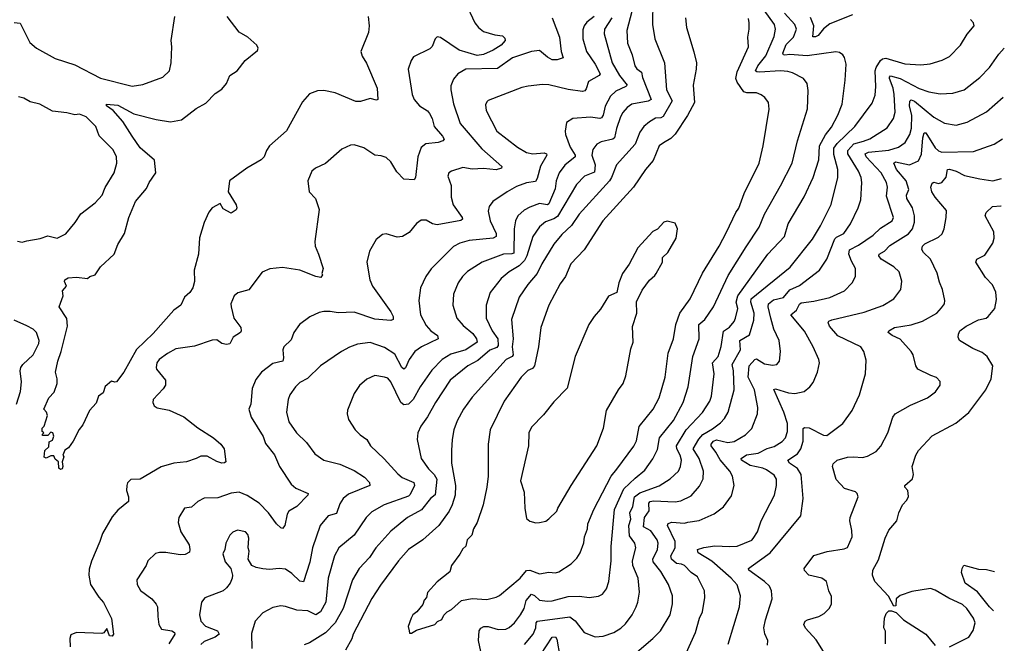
# Model space of a CAD drawing. Extents: x 1954683 to 2060285, y 904798 to 1016299.
# Tile 458 of 472: x 2053750 to 2059917, y 990047 to 993954. Entities that reach past the tile are written whole.
import ezdxf

# ---------------------------------------------------------------- set-up
doc = ezdxf.new("R2010")
doc.units = 0

msp = doc.modelspace()

# ---------------------------------------------------------------- linework, layer by layer
at = {"layer": '0CON10XD'}
for points in [[(2056540, 994065), (2056600, 993935), (2056624.4, 993905), (2056655, 993881.2), (2056725, 993860), (2056774.2, 993854.2), (2056788, 993838), (2056790, 993825), (2056765.8, 993795), (2056715, 993763.9), (2056655, 993735.8), (2056615, 993730.4), (2056503, 993763), (2056385, 993842.5), (2056365, 993846), (2056352, 993835), (2056332.7, 993787.3), (2056319.1, 993770.9), (2056217.3, 993722.7), (2056200.9, 993699.1), (2056183.3, 993645), (2056209.1, 993485), (2056221.5, 993455), (2056253.3, 993415), (2056303.3, 993383.3), (2056317.2, 993367.2), (2056332.9, 993335), (2056346.2, 993285), (2056399.2, 993225), (2056408, 993205), (2056400, 993195), (2056370, 993185), (2056293.2, 993176.8), (2056265.4, 993154.6), (2056243.6, 993095), (2056230, 992965), (2056219.7, 992950.3), (2056155, 992956.2), (2056112, 993002), (2056073.7, 993063.7), (2056045, 993090), (2056015, 993102), (2055975, 993106.2), (2055905, 993152), (2055845, 993170), (2055822.7, 993167.3), (2055767.7, 993142.3), (2055666.1, 993053.9), (2055602.5, 993025), (2055578.8, 993005), (2055553.8, 992945), (2055563.3, 992875), (2055603.6, 992833.6), (2055626.2, 992765), (2055597.5, 992565), (2055600.8, 992535), (2055620.8, 992485), (2055651.2, 992395), (2055643.3, 992365), (2055646.7, 992355), (2055635, 992340), (2055605, 992344.6), (2055505, 992384.6), (2055395, 992401.1), (2055315.8, 992394.2), (2055268.3, 992371.7), (2055185, 992262.5), (2055116.1, 992243.9), (2055092.5, 992225), (2055071.2, 992175), (2055074, 992155), (2055092, 992085), (2055135.5, 992025.5), (2055138, 992005), (2055133.3, 991995), (2055086, 991965), (2055065.8, 991924.2), (2055045, 991918.8), (2055016.1, 991926.1), (2054985, 991948), (2054955, 991946), (2054845, 991909.2), (2054727.7, 991892.3), (2054675, 991864), (2054623.3, 991825), (2054608.8, 991805), (2054604, 991775), (2054606, 991765), (2054663.8, 991695), (2054664, 991665), (2054648.7, 991641.3), (2054585.6, 991575), (2054583.5, 991555), (2054591.1, 991535), (2054611.8, 991521.8), (2054685, 991508.5), (2054776.8, 991466.8), (2054865, 991397.9), (2054964.3, 991335), (2055010, 991295), (2055031.2, 991265), (2055040, 991185), (2055032.3, 991177.7), (2055015, 991175.8), (2054985, 991185.7), (2054925, 991220), (2054885, 991220.8), (2054855, 991204.2), (2054795, 991184.3), (2054715.9, 991175.9), (2054635, 991152.5), (2054505, 991076.2), (2054445, 991073.3), (2054425, 991052.5), (2054420, 991035), (2054418.8, 991005), (2054431.2, 990965), (2054431.2, 990935), (2054365, 990881.2), (2054329.7, 990840.3), (2054267.5, 990735), (2054252.2, 990685), (2054199.1, 990560.9), (2054185, 990512.5), (2054182.5, 990475), (2054192.5, 990415), (2054245, 990336.2), (2054275, 990303.8), (2054325, 990202.5), (2054337.5, 990105), (2054328.8, 990091.2), (2054312.5, 990095), (2054295, 990140), (2054276.4, 990113.6), (2054265, 990108.8), (2054105, 990114.6), (2054070, 990100), (2054063, 990077), (2054066.1, 990025)], [(2057716.2, 994075), (2057713.6, 993925), (2057729.1, 993835), (2057787.9, 993685), (2057801.1, 993515), (2057836.8, 993445), (2057781.4, 993348.6), (2057765, 993339.5), (2057732.8, 993337.2), (2057695.6, 993315), (2057659.5, 993285), (2057635, 993249.2), (2057605, 993174.4), (2057488.2, 993045), (2057457.2, 992965), (2057443.4, 992945), (2057254.6, 992735), (2057205.7, 992664.3), (2057145, 992608.9), (2057095, 992548.1), (2057019.5, 992425), (2056992.1, 992365), (2056932.5, 992295), (2056877.5, 992215), (2056830.9, 992075), (2056841.6, 991955), (2056834.3, 991905), (2056840.5, 991855), (2056834.4, 991844.4), (2056797.7, 991825), (2056585, 991589.4), (2056530.5, 991515), (2056489.5, 991440.5), (2056470, 991385), (2056457.8, 991325), (2056454.4, 991255), (2056455.5, 991175), (2056478.8, 991035), (2056477.1, 990975), (2056459.1, 990915), (2056439.5, 990875), (2056374.3, 990785), (2056275.6, 990695), (2056185, 990635.7), (2056123.5, 990565), (2056009.5, 990410.5), (2055955, 990327.1), (2055838.2, 990105), (2055830, 990075), (2055790, 990005)], [(2055932.9, 993975), (2055938.8, 993915), (2055934, 993875), (2055886, 993755), (2055894.3, 993725), (2055921.1, 993681.1), (2055988, 993525), (2055992.5, 993455), (2055985, 993450), (2055945, 993460.8), (2055885, 993442.5), (2055855, 993442.7), (2055725.3, 993495.3), (2055655, 993510), (2055615, 993508.1), (2055565, 993489.2), (2055520.3, 993439.7), (2055421.7, 993258.3), (2055314.5, 993165), (2055295.5, 993135), (2055281.1, 993095), (2055262.9, 993077.1), (2055171.9, 993025), (2055064.5, 992945), (2055055.5, 992875), (2055105.7, 992795), (2055110, 992775), (2055105, 992763.3), (2055075, 992742.5), (2055025, 992769.2), (2055005, 992803.3), (2054955, 992775.6), (2054935, 992748.9), (2054905, 992684.2), (2054876.9, 992586.9), (2054868.7, 992485), (2054841.6, 992385), (2054844.7, 992315), (2054835, 992274.3), (2054815, 992245.8), (2054782, 992215), (2054758, 992165), (2054715, 992134.4), (2054585, 991988.2), (2054481.2, 991888.8), (2054401.1, 991745), (2054356.2, 991685), (2054345, 991682.5), (2054325, 991690), (2054284.1, 991655.9), (2054273, 991617), (2054243.9, 991596.1), (2054228.3, 991551.7), (2054187.5, 991505), (2054145, 991416.7), (2054123, 991387), (2054085, 991314), (2054055, 991271.2), (2054031.7, 991258.3), (2054020, 991225), (2054026.2, 991216.2), (2054016.2, 991185), (2054020, 991155), (2054015, 991140.8), (2054005, 991136), (2053994.1, 991144.1), (2053993.3, 991183.3), (2053971.2, 991201.2), (2053962.5, 991222.5), (2053945, 991221.2), (2053915, 991207.5), (2053903.6, 991213.6), (2053907.5, 991255), (2053931.7, 991278.3), (2053935, 991310), (2053955, 991320), (2053962.5, 991345), (2053957.5, 991365), (2053945, 991370), (2053925, 991350), (2053895, 991350), (2053890, 991355), (2053900, 991365), (2053890, 991375), (2053890, 991395), (2053902.5, 991407.5), (2053923.3, 991475), (2053916.7, 991495), (2053900, 991515), (2053932.5, 991585), (2053965, 991620), (2053983.3, 991675), (2053983.8, 991705), (2053974.4, 991745), (2053987.8, 991815), (2054010, 991875), (2054050, 992035), (2054045, 992082.5), (2053996.7, 992155), (2054022.5, 992225), (2054017.5, 992255), (2054042.5, 992285), (2054030, 992315), (2054033.3, 992325), (2054053.6, 992336.4), (2054105, 992341.4), (2054175, 992333.3), (2054190, 992345), (2054223.4, 992356.6), (2054255, 992405.8), (2054341.9, 992485), (2054365, 992546.2), (2054406.7, 992615), (2054432.5, 992715), (2054474.5, 992815), (2054543.8, 992896.2), (2054560.9, 992935), (2054602.8, 992995), (2054593.3, 993075), (2054505, 993151.5), (2054454.8, 993224.8), (2054395, 993316.9), (2054334.5, 993384.5), (2054292.5, 993415), (2054293.3, 993425), (2054365, 993418.2), (2054464.5, 993364.5), (2054605, 993329.4), (2054695, 993313.8), (2054763.4, 993326.6), (2054855, 993397.8), (2054915, 993432.2), (2054975, 993491.9), (2055015, 993520), (2055044.7, 993555.3), (2055065.7, 993605), (2055111.4, 993635), (2055161.6, 993698.4), (2055238.9, 993761.1), (2055242.9, 993775), (2055235.8, 993795), (2055178.6, 993845), (2055125, 993876.9), (2055049.4, 993975)], [(2057085.6, 993965), (2057130.9, 993845), (2057141.9, 993755), (2057153.3, 993715), (2057116.5, 993703.5), (2057085, 993703.5), (2057055, 993719.4), (2057005, 993760.4), (2056955.9, 993754.1), (2056837.1, 993715), (2056741.7, 993648.2), (2056545, 993644.5), (2056494.6, 993615.4), (2056467.6, 993582.4), (2056450.9, 993539.1), (2056450, 993515), (2056467.9, 993427.9), (2056508.2, 993305), (2056644.2, 993145), (2056770, 993035), (2056768.8, 993025), (2056735, 993013.2), (2056655, 993021.3), (2056585, 993018.8), (2056525, 993027.5), (2056453.6, 993006.4), (2056438.8, 992995), (2056432, 992975), (2056452.2, 992915), (2056453.3, 992843.3), (2056465.9, 992795), (2056520.5, 992715), (2056522.5, 992705), (2056513.5, 992696.5), (2056365, 992669.5), (2056335, 992675.6), (2056295, 992698.6), (2056265, 992699.4), (2056235, 992678), (2056188.6, 992621.4), (2056146.7, 992595), (2056115, 992591.4), (2056045, 992612.5), (2056022.4, 992607.6), (2055983.6, 992576.4), (2055940.8, 992505), (2055924.2, 992435), (2055942.9, 992325), (2055960.6, 992285), (2056075.4, 992125), (2056088.5, 992095), (2056088.8, 992075), (2056075, 992070), (2055975, 992078.1), (2055845, 992121.8), (2055745, 992116.9), (2055695, 992126.9), (2055654.2, 992125.8), (2055625, 992120.8), (2055566.6, 992093.4), (2055502, 992045), (2055466, 991995), (2055450.7, 991949.3), (2055404.2, 991905), (2055397.1, 991885), (2055402.2, 991835), (2055398, 991815), (2055335, 991800), (2055265, 991745.6), (2055228.9, 991701.1), (2055206.6, 991643.4), (2055196.9, 991545), (2055184.2, 991515), (2055199.2, 991465), (2055275, 991342), (2055288.8, 991298.8), (2055345, 991227.5), (2055376.7, 991155), (2055450, 991045), (2055478.8, 991018.8), (2055556.2, 990985), (2055554, 990975), (2055485, 990904.4), (2055435, 990875.8), (2055424.5, 990855.5), (2055410, 990785), (2055395, 990766.7), (2055385, 990770), (2055358.9, 990795), (2055309.2, 990865), (2055250, 990925), (2055175, 990973.6), (2055125, 990993.3), (2055075, 990986.9), (2054990.9, 990959.1), (2054904.3, 990955.7), (2054865, 990936), (2054825, 990900), (2054782.5, 990895), (2054746, 990835), (2054742.5, 990805), (2054758.6, 990745), (2054810.8, 990665), (2054815.9, 990634.1), (2054812.3, 990617.7), (2054785.6, 990604.4), (2054755, 990600.6), (2054664.3, 990615.7), (2054625, 990615.8), (2054601.1, 990608.9), (2054552, 990565), (2054542, 990535), (2054484, 990445), (2054485.8, 990415), (2054507.1, 990377.1), (2054576.4, 990326.4), (2054605, 990293.3), (2054612.5, 990275), (2054614.3, 990215.7), (2054620.8, 990165), (2054638.8, 990135), (2054702.5, 990125), (2054720, 990115), (2054720.8, 990105), (2054684.4, 990045)], [(2054646, 993594), (2054687, 993633), (2054698, 993685), (2054702, 993785), (2054698, 993825), (2054722, 993975)], [(2057347.9, 993975), (2057301.3, 993938.7), (2057284.6, 993915), (2057278.3, 993891.7), (2057278, 993835), (2057300.9, 993755), (2057355.2, 993675.2), (2057386.5, 993615), (2057380, 993605), (2057313.8, 993566.2), (2057298.2, 993521.8), (2057290.8, 993509.2), (2057275, 993504.6), (2057185, 993517.8), (2057065, 993546.9), (2057025, 993548.6), (2056935, 993537.1), (2056895, 993530), (2056685, 993448), (2056675, 993438.8), (2056668.3, 993421.7), (2056671.4, 993385), (2056738.8, 993255), (2056868, 993155), (2056925, 993122.7), (2056964.2, 993114.2), (2057035, 993119.6), (2057049.2, 993115), (2057052.2, 993105), (2057012.4, 993037.6), (2056991.3, 992958.7), (2056980.4, 992939.6), (2056925, 992932.9), (2056861.5, 992908.5), (2056803.3, 992876.7), (2056712.5, 992815), (2056690.6, 992785), (2056683.5, 992755), (2056696.9, 992695), (2056734.1, 992615), (2056734.4, 992595), (2056715, 992584.6), (2056565, 992570), (2056506, 992554), (2056467.3, 992532.7), (2056326.3, 992393.7), (2056293.6, 992346.4), (2056261.4, 992275), (2056250.6, 992195), (2056259.5, 992105), (2056295, 992039.2), (2056325.3, 992005.3), (2056366.9, 991975), (2056371.4, 991955), (2056265.8, 991905), (2056224.7, 991875.3), (2056188.7, 991825), (2056166.9, 991773.1), (2056155, 991765.5), (2056143.1, 991775), (2056098.9, 991858.9), (2056035, 991901.5), (2055945, 991931.8), (2055865, 991920.5), (2055815, 991903.3), (2055764.7, 991875.3), (2055633.8, 991785), (2055552.8, 991707.2), (2055505, 991680.6), (2055478.1, 991655), (2055441.4, 991605), (2055431.4, 991575), (2055420, 991495), (2055435.8, 991435), (2055484, 991365), (2055547.1, 991305), (2055599.2, 991235), (2055655, 991195.6), (2055755, 991169.1), (2055845, 991129.6), (2055908.8, 991088.8), (2055940.8, 991055), (2055943.8, 991035), (2055808.3, 990981.7), (2055775, 990954.2), (2055755, 990921.2), (2055735, 990860), (2055682.9, 990845), (2055632.7, 990785), (2055584.2, 990645), (2055566.2, 990555), (2055527.2, 990432.8), (2055505, 990435.6), (2055455, 990485.6), (2055415, 990510.9), (2055375, 990516.9), (2055315, 990509.1), (2055273.2, 990513.2), (2055231.7, 990521.7), (2055204.2, 990534.2), (2055181.2, 990575), (2055186.7, 990625), (2055180, 990645), (2055184.4, 990705), (2055179.1, 990729.1), (2055165, 990745.7), (2055115, 990756.9), (2055085, 990742.9), (2055065, 990723.8), (2055040.6, 990675), (2055035.6, 990635), (2055023.1, 990606.9), (2055037, 990557), (2055071.2, 990515), (2055082, 990475), (2055081.2, 990455), (2055067.5, 990425), (2055045.7, 990395), (2055023.3, 990376.7), (2054908.8, 990331.2), (2054887.5, 990305), (2054876.9, 990225), (2054883.8, 990185), (2054913.1, 990155), (2054989.4, 990125), (2054998.5, 990105), (2054973.9, 990086.1), (2054905, 990057.7), (2054885, 990039.4)], [(2057458.1, 993965), (2057413.2, 993895), (2057410.4, 993865), (2057461.2, 993685), (2057506.2, 993605), (2057554.5, 993545), (2057545.7, 993535), (2057485, 993506.8), (2057450.4, 993475), (2057417.4, 993412.6), (2057404.7, 993355.2), (2057395, 993339.5), (2057384.6, 993335.4), (2057325, 993344.6), (2057215.6, 993334.4), (2057175, 993310), (2057165.8, 993255.8), (2057168.1, 993235), (2057198.7, 993155), (2057229.6, 993105), (2057228.2, 993095), (2057165, 993043.6), (2057129.2, 992995), (2057110, 992945), (2057103.7, 992895), (2057065, 992800), (2057055, 992794.7), (2057006.5, 992803.5), (2056945, 992780.4), (2056909.1, 992760.9), (2056871.1, 992725), (2056855.4, 992694.6), (2056846.1, 992643.9), (2056845, 992492.3), (2056833.3, 992486.7), (2056780, 992485), (2056645.8, 992435), (2056555, 992377.1), (2056522.9, 992345), (2056496.9, 992305), (2056466.5, 992235), (2056463.5, 992165), (2056487.1, 992085), (2056528.4, 992038.4), (2056589.2, 991989.2), (2056611.6, 991955), (2056616.2, 991935), (2056545, 991886.9), (2056450.3, 991859.7), (2056396.2, 991825), (2056331.7, 991758.3), (2056258.5, 991655), (2056214.8, 991575.2), (2056185, 991544.6), (2056155, 991540.8), (2056136.3, 991556.3), (2056075, 991685.8), (2056055, 991707.8), (2056035, 991715.6), (2055975, 991724.2), (2055925, 991702.5), (2055877.9, 991662.1), (2055845, 991613.3), (2055802.1, 991507.9), (2055800.8, 991485), (2055809.7, 991449.7), (2055852, 991385), (2055882.7, 991352.7), (2055923.2, 991323.2), (2055947.5, 991285), (2056032.6, 991202.6), (2056118.1, 991108.1), (2056146.2, 991086.2), (2056219.4, 991055), (2056221.8, 991035), (2056195, 990978.6), (2056185, 990969.3), (2056032.5, 990915), (2055955, 990870.5), (2055920.5, 990835), (2055844.5, 990725), (2055749.5, 990645), (2055721.5, 990595), (2055682, 990455), (2055666.7, 990305), (2055634.6, 990245), (2055605, 990224.7), (2055555, 990249.7), (2055485.4, 990255.4), (2055415, 990278.1), (2055385, 990281.9), (2055335, 990272.5), (2055271.9, 990238.1), (2055223.8, 990185), (2055201.7, 990108.3), (2055204.4, 990015.6)], [(2057584.7, 994005.3), (2057552.4, 993887.6), (2057557.7, 993807.7), (2057586.8, 993735), (2057602.9, 993665), (2057615.9, 993645.9), (2057644.7, 993624.7), (2057651.2, 993591.2), (2057704.4, 993455), (2057685.7, 993444.3), (2057585, 993424.6), (2057555, 993403.8), (2057527.9, 993372.1), (2057514, 993345), (2057487.9, 993272.1), (2057475, 993213.6), (2057464.2, 993205), (2057391.7, 993188.3), (2057364.2, 993175), (2057338.9, 993141.1), (2057334.6, 993105), (2057355.2, 993045), (2057350.5, 992999.5), (2057287.8, 992975), (2057237.4, 992922.6), (2057118.1, 992721.9), (2057095, 992706.2), (2057042.8, 992687.2), (2057005, 992656.5), (2056964.4, 992595.6), (2056926.2, 992473.9), (2056911.6, 992445), (2056877.9, 992412.1), (2056816.5, 992375), (2056765, 992333.8), (2056696.7, 992245), (2056670.9, 992165), (2056672.5, 992085), (2056710, 992005), (2056744.3, 991955), (2056747.2, 991912.8), (2056739, 991901), (2056695, 991884.1), (2056619.9, 991820.1), (2056557.3, 991785), (2056445.4, 991695), (2056354.6, 991555), (2056304.7, 991465.3), (2056262.2, 991407.8), (2056242.9, 991365), (2056238.6, 991325), (2056264.5, 991205), (2056309.6, 991139.6), (2056346.5, 991105), (2056361.7, 991075), (2056352.2, 990977.8), (2056322.3, 990955), (2056266.3, 990883.7), (2056178.1, 990835), (2056075, 990750), (2055981.1, 990645), (2055940, 990585), (2055876.9, 990515), (2055833.6, 990445), (2055775.8, 990265), (2055724.8, 990175.2), (2055665, 990112.3), (2055565, 990049.2), (2055532.2, 990037.8)], [(2057920.6, 993965), (2057925.7, 993905), (2057973.4, 993753.4), (2057988.9, 993685), (2057987.8, 993645), (2057968.1, 993545), (2057976.7, 993435), (2057933.5, 993355), (2057855, 993237.5), (2057829.1, 993210.9), (2057783.6, 993183.6), (2057755, 993164.3), (2057718.5, 993071.5), (2057670.5, 993015), (2057595, 992904.2), (2057402.9, 992695), (2057285, 992512.9), (2057202.5, 992425), (2057169.1, 992345), (2057135, 992299.2), (2057064.6, 992165.4), (2057014, 992026), (2056998.9, 991905), (2056975.4, 991785), (2056961.1, 991768.9), (2056933.5, 991756.5), (2056890, 991715), (2056785.4, 991564.6), (2056697.8, 991385), (2056684.4, 991295), (2056684.2, 991095), (2056675.6, 991025), (2056653.8, 990915), (2056614.4, 990805), (2056592.5, 990765), (2056582.9, 990725), (2056552, 990695), (2056545, 990656.7), (2056525, 990640), (2056506.2, 990605), (2056453.8, 990535), (2056443.3, 990495), (2056365, 990432), (2056303.3, 990365), (2056297.5, 990335), (2056283.3, 990316.7), (2056275, 990290), (2056236.4, 990243.6), (2056212.5, 990225), (2056202.5, 990205), (2056183, 990153), (2056190, 990125), (2056191.7, 990111.7), (2056205, 990110)], [(2056205, 990110), (2056235, 990130), (2056350, 990165), (2056367, 990183), (2056393, 990197), (2056406.4, 990223.6), (2056427.5, 990245), (2056455, 990260), (2056517.5, 990315), (2056585, 990328), (2056675, 990322.5), (2056735, 990335.8), (2056755, 990345.8), (2056885, 990455.6), (2056925, 990504.1), (2056945, 990505.9), (2057005, 990482.5), (2057065, 990492.5), (2057105, 990488.2), (2057126.2, 990495), (2057205, 990545.8), (2057239.3, 990580.7), (2057260.6, 990615), (2057284.2, 990675.8), (2057288.6, 990715), (2057306.5, 990765), (2057308.5, 990795), (2057345.5, 990885), (2057455, 991094.4), (2057490.7, 991139.3), (2057597, 991283), (2057612.7, 991315), (2057630.5, 991405), (2057717.8, 991515), (2057754.5, 991585), (2057792.2, 991715), (2057812.5, 991865), (2057844.4, 991955), (2057860, 992045), (2057885, 992116.2), (2057950, 992205), (2058026, 992366), (2058131.1, 992535), (2058177.6, 992622.4), (2058235, 992746.2), (2058255, 992773.3), (2058288.9, 992865), (2058381.4, 993055), (2058406.5, 993165), (2058444.1, 993394.1), (2058440.6, 993435), (2058417.2, 993467.2), (2058394.5, 993484.5), (2058365.4, 993495.4), (2058305, 993496.2), (2058285, 993502.2), (2058243.2, 993563.2), (2058236.4, 993585), (2058243.1, 993626.9), (2058314.2, 993785), (2058310.6, 993845), (2058320, 993895), (2058319.5, 993935), (2058315, 993961.2)], [(2056638.9, 989995), (2056624.1, 990065), (2056628.5, 990125), (2056638.4, 990141.6), (2056657.8, 990152.2), (2056685, 990151.6), (2056746.8, 990133.2), (2056795, 990136.7), (2056815, 990145.6), (2056848.9, 990175), (2056886.2, 990225), (2056910.4, 990265), (2056922.6, 990315), (2056955, 990355.4), (2056975, 990347.7), (2057005, 990317.5), (2057055, 990311.8), (2057085, 990314.1), (2057185, 990340.9), (2057256.4, 990343.6), (2057316.3, 990333.7), (2057375, 990341.9), (2057400.8, 990355), (2057425, 990388.8), (2057440.9, 990435), (2057454.6, 990565), (2057454, 990654), (2057476.6, 990885), (2057533.7, 991015), (2057605, 991082.5), (2057665, 991132.5), (2057716.3, 991203.7), (2057745, 991261.2), (2057757.5, 991335), (2057845, 991443.5), (2057905.4, 991555), (2057936.2, 991655), (2057966, 991844), (2058006.4, 991955), (2058003.1, 992045), (2058042.2, 992075), (2058095.5, 992155), (2058187.7, 992352.3), (2058299.5, 992530.5), (2058382.3, 992655), (2058416.2, 992735), (2058516.5, 992913.5), (2058587.8, 993055), (2058621.5, 993195), (2058683.6, 993396.4), (2058688.6, 993511.4), (2058682.9, 993555), (2058660, 993585), (2058591.1, 993621.1), (2058560.5, 993630.5), (2058515, 993633.6), (2058384.8, 993624.8), (2058366.7, 993626.7), (2058358.8, 993635), (2058374.3, 993665), (2058422.9, 993727.1), (2058475, 993850), (2058483.2, 993895), (2058478.7, 993925), (2058412.6, 994015)], [(2056911, 990039), (2056966.8, 990105), (2056982.5, 990145), (2056985, 990176), (2056993.3, 990186.7), (2057195, 990213.5), (2057228.5, 990188.5), (2057285, 990114.2), (2057355, 990087.5), (2057405, 990092.5), (2057471.2, 990115), (2057515, 990141.9), (2057545, 990170), (2057585.6, 990225), (2057610.5, 990275), (2057622.2, 990305), (2057631.4, 990368.6), (2057623.8, 990455), (2057590.8, 990535), (2057589.2, 990565), (2057610, 990645), (2057602.1, 990675), (2057570.2, 990720.2), (2057565.2, 990785), (2057577.2, 990825), (2057571.9, 990865), (2057591.1, 990905), (2057600.5, 990965), (2057635, 990989), (2057755, 991033.3), (2057825, 991077.8), (2057877.5, 991125), (2057890, 991155), (2057894.6, 991195), (2057887.8, 991225), (2057865.2, 991265), (2057863.6, 991285), (2057924.5, 991385.5), (2058026.9, 991493.1), (2058073.2, 991565), (2058082.5, 991595), (2058100, 991735), (2058090, 991805), (2058124.7, 991845), (2058142.9, 991907.1), (2058157.6, 992002.4), (2058195, 992028.5), (2058225, 992063.3), (2058234.6, 992085), (2058248.2, 992145), (2058238.6, 992185), (2058248.9, 992225), (2058435.3, 992484.7), (2058540, 992595), (2058564.5, 992675), (2058663.5, 992845), (2058719.1, 992965), (2058755, 993076.7), (2058759.7, 993165), (2058797, 993233), (2058835, 993281.9), (2058873.8, 993356.2), (2058902.1, 993425), (2058921.5, 993575), (2058926.9, 993675), (2058917.3, 993717.3), (2058906.2, 993735), (2058885, 993748), (2058862.1, 993752.1), (2058682.7, 993727.3), (2058575, 993736.3), (2058543.1, 993733.1), (2058534.4, 993735), (2058530.8, 993745), (2058550.6, 993799.4), (2058597.5, 993845), (2058616.1, 993895), (2058606.1, 993925), (2058540.7, 993995)], [(2058967.5, 993985), (2058825, 993928.2), (2058785, 993897.3), (2058750.8, 993855), (2058735, 993846.7), (2058717.8, 993847.8), (2058724.8, 993915), (2058702.9, 993967.1)], [(2053715, 993936.7), (2053753.6, 993933.6), (2053812.4, 993812.4), (2053855, 993775.7), (2053971.9, 993711.9), (2054095, 993671.5), (2054255, 993587.5), (2054455, 993538.1), (2054521.2, 993548.8), (2054646, 993594)], [(2058766.5, 992663.5), (2058832.8, 992797.2), (2058875.3, 992964.7), (2058874.6, 993015.4), (2058849, 993109), (2058850.5, 993149.5), (2058870.4, 993179.6), (2058981.8, 993285), (2059089.5, 993430.5), (2059107.6, 993482.4), (2059113.6, 993535), (2059108, 993635), (2059114.5, 993655.5), (2059142.2, 993697.8), (2059155, 993708.7), (2059175, 993712.4), (2059295, 993678), (2059395, 993672.1), (2059453.2, 993676.8), (2059528.7, 993701.3), (2059575, 993724.2), (2059642.5, 993795), (2059685, 993863.3), (2059728.6, 993915), (2059724.2, 993934.2), (2059705.8, 993955.8)], [(2057925.6, 989985), (2057982.9, 990115), (2058008.5, 990205), (2058026.5, 990245), (2058041.1, 990335), (2058038.5, 990375), (2057994.7, 990464.7), (2057955, 990491.8), (2057914.2, 990534.2), (2057895, 990543.3), (2057865, 990547.1), (2057832, 990575), (2057827.5, 990595), (2057854.7, 990645), (2057856.6, 990685), (2057807.9, 990785), (2057812.3, 990797.7), (2057835, 990805.9), (2057915, 990800.6), (2057934.7, 990805.3), (2058005, 990816.4), (2058100.9, 990859.1), (2058158.3, 990901.7), (2058209.1, 990970.9), (2058224.5, 991035), (2058215.5, 991095), (2058197.9, 991125), (2058137.2, 991197.2), (2058111.4, 991245), (2058080.9, 991285), (2058081.1, 991295), (2058096.3, 991313.7), (2058115, 991321.3), (2058185, 991305.3), (2058225, 991311.2), (2058295.8, 991354.2), (2058335, 991392.5), (2058370.5, 991485), (2058374.5, 991525), (2058351.6, 991635), (2058313.2, 991715), (2058320, 991785), (2058354.4, 991825.6), (2058365, 991830.4), (2058415, 991798.9), (2058465, 991790), (2058492.5, 991795), (2058510, 991815), (2058515.5, 991875), (2058506.5, 991945), (2058472.9, 992015), (2058455, 992083.8), (2058439.2, 992155), (2058441.3, 992175), (2058471.4, 992198.6), (2058535, 992214.1), (2058575, 992262.9), (2058635, 992288.5), (2058760, 992385), (2058805.3, 992454.7), (2058855, 992580.5), (2058867.3, 992592.7), (2058911.5, 992615), (2058954.4, 992675), (2059002.7, 992775), (2059019.1, 992825), (2059024.6, 992935), (2059020.4, 992965), (2059004.6, 993005), (2058937.6, 993115), (2058936.7, 993135), (2058975, 993176.7), (2059035, 993194.2), (2059075, 993207.8), (2059184, 993276), (2059223.8, 993336.2), (2059232.9, 993375), (2059228, 993485), (2059221.2, 993525), (2059197.6, 993585), (2059197.3, 993595), (2059205, 993602.7), (2059265, 993585.2), (2059385, 993522.9), (2059445, 993502.1), (2059515, 993489.5), (2059595, 993493.5), (2059665, 993515.5), (2059765, 993591.4), (2059825.6, 993655), (2059882.4, 993737.6), (2059917.5, 993775)], [(2053735, 992566.5), (2053765, 992561.5), (2053795, 992568.1), (2053877, 992583), (2053925, 992601.2), (2053985, 992586.2), (2054037.6, 992612.4), (2054096.3, 992683.7), (2054131.8, 992738.2), (2054223, 992807), (2054265.5, 992854.5), (2054285, 992903.3), (2054341.4, 992995), (2054357.1, 993055), (2054355.6, 993095), (2054335, 993138), (2054246.8, 993226.8), (2054227.5, 993285), (2054165, 993345.5), (2054125, 993362.2), (2054095, 993359.1), (2054045, 993371.5), (2053955, 993381.1), (2053875, 993425.5), (2053815, 993439.7), (2053775, 993463.1), (2053741.5, 993471.5)], [(2058546.9, 991335), (2058560, 991375), (2058558.9, 991425), (2058535.6, 991495.6), (2058473.6, 991636.4), (2058485, 991640.9), (2058565, 991616.9), (2058605, 991611.5), (2058663.8, 991625), (2058700, 991655), (2058719.7, 991680.3), (2058747.1, 991745), (2058759.4, 991805), (2058756.4, 991826.4), (2058719.5, 991905), (2058665, 992002.5), (2058581.1, 992105), (2058615.3, 992135), (2058635, 992172.5), (2058645, 992179.4), (2058725, 992190.4), (2058825, 992213.8), (2058915.6, 992255), (2058965, 992305.8), (2058984.4, 992345), (2058984.5, 992395), (2058960.6, 992440.6), (2058942.7, 992485), (2058948.3, 992511.8), (2059005, 992542.2), (2059096.5, 992605), (2059141.3, 992648.7), (2059215, 992694.4), (2059222.5, 992715), (2059178.5, 992848.5), (2059185.4, 992905), (2059180.5, 992935), (2059146.6, 992995), (2059052.6, 993095), (2059046.9, 993115), (2059065.9, 993124.1), (2059195, 993136.5), (2059253.8, 993156.2), (2059295.5, 993185), (2059324.7, 993235), (2059335.3, 993275), (2059337.8, 993355), (2059322.9, 993415), (2059325.4, 993444.6), (2059335, 993453.3), (2059355, 993442.9), (2059475, 993343.1), (2059542.9, 993307.1), (2059615, 993294.4), (2059685, 993312.2), (2059805, 993377.8), (2059911, 993469.6)], [(2058434.2, 990035), (2058435.8, 990065), (2058416.8, 990106.8), (2058410.6, 990145), (2058420.9, 990195), (2058463.3, 990325), (2058459.4, 990375), (2058445.6, 990405), (2058415.6, 990435), (2058318.1, 990505), (2058314.3, 990515), (2058331.9, 990528.1), (2058451.8, 990615), (2058642.5, 990845), (2058656.7, 990955), (2058644.2, 991105), (2058622.9, 991142.9), (2058572.3, 991175), (2058560.6, 991195), (2058621.1, 991235), (2058642.2, 991265), (2058656.7, 991313.3), (2058657.6, 991392.4), (2058665, 991400), (2058695, 991396.5), (2058785, 991351.2), (2058805, 991350), (2058905, 991424), (2058965, 991506.2), (2059011.4, 991605), (2059048.6, 991735), (2059051.3, 991821.3), (2059037.1, 991875), (2059018.1, 991905), (2058874.3, 991974.3), (2058823.1, 992035), (2058813.6, 992056.4), (2058818, 992065), (2058836.7, 992073.3), (2059038.9, 992121.1), (2059157.2, 992162.8), (2059225, 992206.2), (2059268.8, 992265), (2059275.8, 992315.8), (2059258, 992375), (2059226.2, 992405), (2059146.9, 992455), (2059131.1, 992475), (2059134.3, 992485), (2059166.2, 992503.8), (2059200.8, 992539.2), (2059317.3, 992612.7), (2059342.2, 992645), (2059355.3, 992685), (2059355.4, 992725), (2059341.5, 992775), (2059306.5, 992835), (2059305.3, 992855), (2059318.5, 992891.5), (2059301.8, 992945), (2059241.6, 993015), (2059225.6, 993055), (2059235.6, 993064.4), (2059324, 993046), (2059379.8, 993070.2), (2059398.1, 993111.9), (2059406.3, 993215), (2059415, 993245.8), (2059425, 993245.6), (2059485, 993152.2), (2059505, 993133.8), (2059525.2, 993125.2), (2059725, 993128.2), (2059854.6, 993175.4), (2059905.4, 993207.8)], [(2058785.7, 989995), (2058739.1, 990069.1), (2058672.2, 990142.2), (2058662.5, 990165), (2058670, 990185), (2058684, 990195), (2058754.6, 990215.4), (2058790, 990235), (2058822.7, 990267.3), (2058835.6, 990295), (2058835, 990340), (2058818.9, 990375), (2058802.9, 990435), (2058775, 990455.6), (2058693.6, 990473.6), (2058665, 990503.3), (2058664.3, 990515), (2058725, 990597.5), (2058808.3, 990621.7), (2058915, 990638.6), (2058935, 990648), (2058964.5, 990715), (2058962.9, 990755), (2058950, 990815), (2058952.1, 990835), (2059001.9, 990965), (2058995.7, 990985), (2058985.4, 990995.4), (2058916.8, 991016.8), (2058865, 991073.8), (2058842, 991155), (2058845, 991172.5), (2058870, 991195), (2058935, 991213.2), (2058973.5, 991216.5), (2059028.5, 991211.5), (2059061.1, 991218.9), (2059115, 991248.9), (2059145, 991281.4), (2059188.9, 991365), (2059220, 991465), (2059232.9, 991485), (2059329.7, 991540.3), (2059435.5, 991584.5), (2059487, 991623), (2059515.8, 991665), (2059515, 991687.5), (2059493.6, 991713.6), (2059457.5, 991725), (2059375.6, 991765.6), (2059364.3, 991785), (2059347.5, 991855), (2059335, 991875.6), (2059265, 991953.8), (2059214.2, 991975), (2059190, 991995), (2059194, 992005), (2059228.8, 992025), (2059335, 992043.2), (2059406, 992065), (2059493.8, 992115), (2059525, 992148.8), (2059542, 992175), (2059545.7, 992195), (2059530, 992265), (2059510.7, 992310.7), (2059496.8, 992366.8), (2059455, 992454), (2059411.9, 992495), (2059401.1, 992515), (2059405.6, 992535), (2059420.2, 992549.8), (2059505, 992592.7), (2059527.3, 992612.7), (2059541.1, 992645), (2059552.9, 992715), (2059555, 992758.8), (2059485, 992841.5), (2059464.2, 992875.8), (2059456.7, 992905), (2059465, 992931.2), (2059475, 992935.7), (2059505, 992928.2), (2059527.1, 992935), (2059553.1, 992966.9), (2059562.5, 993015), (2059575, 993018.8), (2059615.5, 993005.5), (2059667.2, 992977.2), (2059765, 992956.8), (2059845, 992944.5), (2059900.1, 992958.5)], [(2059575, 990024.2), (2059695, 990086), (2059723, 990127), (2059734.4, 990175), (2059724.5, 990205), (2059682.2, 990265), (2059655, 990291.1), (2059570.5, 990330.5), (2059485, 990380.5), (2059455, 990390.4), (2059337.2, 990372.8), (2059265, 990346.7), (2059240, 990325), (2059237.5, 990282.5), (2059225, 990280), (2059193, 990343), (2059106.2, 990435), (2059092, 990475), (2059094, 990505), (2059128.7, 990571.3), (2059170.8, 990705), (2059195, 990756.7), (2059244, 990815), (2059255.8, 990865), (2059280, 990915), (2059306.2, 990945), (2059316.7, 990966.7), (2059313.9, 991003.9), (2059293.8, 991025), (2059293.8, 991035), (2059341.7, 991078.3), (2059348.8, 991105), (2059341.2, 991155), (2059364, 991225), (2059380, 991255), (2059465, 991348), (2059612.8, 991427.2), (2059695, 991494), (2059802.2, 991635), (2059834.4, 991705), (2059845.6, 991785), (2059810, 991845), (2059779.1, 991869.1), (2059720, 991895), (2059636.7, 991945), (2059628.8, 991965), (2059630, 991985), (2059639.2, 992005), (2059678.8, 992035), (2059756, 992074), (2059804.6, 992085.4), (2059817.1, 992095), (2059858.1, 992145), (2059869.3, 992200.7), (2059865, 992247.5), (2059843.7, 992293.7), (2059800.2, 992340.2), (2059738.6, 992435), (2059745.6, 992454.4), (2059795, 992480), (2059845, 992553.8), (2059854.4, 992585), (2059850.9, 992625), (2059798.6, 992725), (2059803, 992747), (2059842.5, 992785), (2059895, 992787.7), (2059897, 992787.4)], [(2056982, 990802), (2057005, 990803.8), (2057045, 990813.3), (2057065, 990826.2), (2057113.8, 990875), (2057120, 990895), (2057204.2, 991035), (2057365.7, 991285), (2057407.1, 991395), (2057426.2, 991505), (2057500, 991635), (2057530, 991675), (2057547, 991723), (2057577.3, 991892.7), (2057592, 991935), (2057588.3, 992031.7), (2057616, 992115), (2057613, 992187), (2057649.3, 992260.7), (2057695, 992322.5), (2057729.3, 992350.7), (2057736.2, 992363.8), (2057776.7, 992435), (2057776.7, 992465), (2057810, 992495), (2057861.2, 992585), (2057870, 992645), (2057855, 992680), (2057805, 992692.5), (2057785, 992686.7), (2057745, 992642.5), (2057715, 992627.5), (2057622.5, 992525), (2057567, 992423), (2057526.4, 992363.6), (2057503.8, 992305), (2057490, 992245), (2057437, 992223), (2057388.8, 992141.2), (2057348.8, 992095), (2057315.8, 992044.2), (2057229.2, 991845), (2057180, 991645), (2057095, 991561.2), (2057030.3, 991479.7), (2056955, 991401.2), (2056938.6, 991365), (2056936.4, 991283.6), (2056886.5, 991065), (2056910.6, 990995), (2056914.2, 990895), (2056925, 990830), (2056945, 990812.5), (2056982, 990802)], [(2057615, 989992.5), (2057715, 990077.1), (2057762.9, 990125), (2057823.3, 990225), (2057838.9, 990295), (2057839.4, 990345), (2057814.4, 990415), (2057765, 990498.1), (2057718.3, 990558.3), (2057715.4, 990575), (2057745.6, 990634.4), (2057749.7, 990675), (2057742.9, 990695), (2057702.5, 990752.5), (2057657.2, 990777.2), (2057663, 990835), (2057691.9, 990878.1), (2057690.3, 990925), (2057698.2, 990935), (2057720.4, 990939.6), (2057855, 990932.7), (2057890.4, 990939.6), (2057955, 990971.8), (2058008, 991032), (2058031.5, 991078.5), (2058033.1, 991125), (2058006.4, 991205), (2057968.8, 991265), (2058003.1, 991326.9), (2058028.7, 991355), (2058089.9, 991390.1), (2058140.5, 991429.5), (2058164.8, 991455.2), (2058186.9, 991495), (2058225.9, 991635), (2058222, 991755), (2058211.9, 991795), (2058265.9, 991885), (2058261.5, 991945), (2058320.8, 991979.2), (2058348.5, 992071.5), (2058349.6, 992115), (2058329, 992185), (2058331.6, 992205), (2058576.2, 992403.8), (2058715, 992580), (2058766.5, 992663.5)], [(2053729.1, 991545), (2053754.6, 991625.4), (2053761.2, 991685), (2053752.9, 991755), (2053755.8, 991775), (2053768.8, 991795), (2053835, 991854), (2053870, 991925), (2053870.8, 991945), (2053855.6, 991995.6), (2053835, 992015.8), (2053795, 992036.9), (2053715, 992072.5)], [(2058188.7, 990041.3), (2058258.8, 990275), (2058265.4, 990345), (2058243.9, 990413.9), (2058206.5, 990455), (2058085, 990561.4), (2058000.6, 990615), (2057995.9, 990634.1), (2058035, 990648.5), (2058105, 990657.9), (2058195, 990652.9), (2058245, 990656.5), (2058335, 990694.3), (2058345, 990704), (2058371.9, 990745), (2058394.6, 990815.4), (2058476.9, 990975), (2058490.5, 991035), (2058491.1, 991075), (2058475, 991100.6), (2058427.1, 991135), (2058403.8, 991145), (2058325, 991160.3), (2058271.4, 991195), (2058268.1, 991205), (2058302.8, 991227.2), (2058375, 991237.6), (2058432.6, 991267.4), (2058475, 991281.3), (2058525, 991310.9), (2058546.9, 991335)], [(2059850.7, 990250), (2059824.6, 990275), (2059749.5, 990369.5), (2059673.1, 990425), (2059650.3, 990490.3), (2059653, 990517), (2059664, 990536), (2059755, 990512.5), (2059805, 990509.6), (2059855.2, 990496.3)], [(2059173.8, 990045), (2059173.6, 990123.6), (2059163.3, 990145), (2059167.5, 990205), (2059177.5, 990235), (2059195, 990250), (2059211.7, 990251.7), (2059240, 990240), (2059285, 990193.3), (2059425, 990104), (2059485, 990033.8)], [(2057015, 989976.1), (2057085, 990086.4), (2057105, 990087.5), (2057113.7, 990073.6), (2057133.8, 989965)]]:
    msp.add_lwpolyline(points, dxfattribs=at)

doc.saveas('drawing.dxf')
